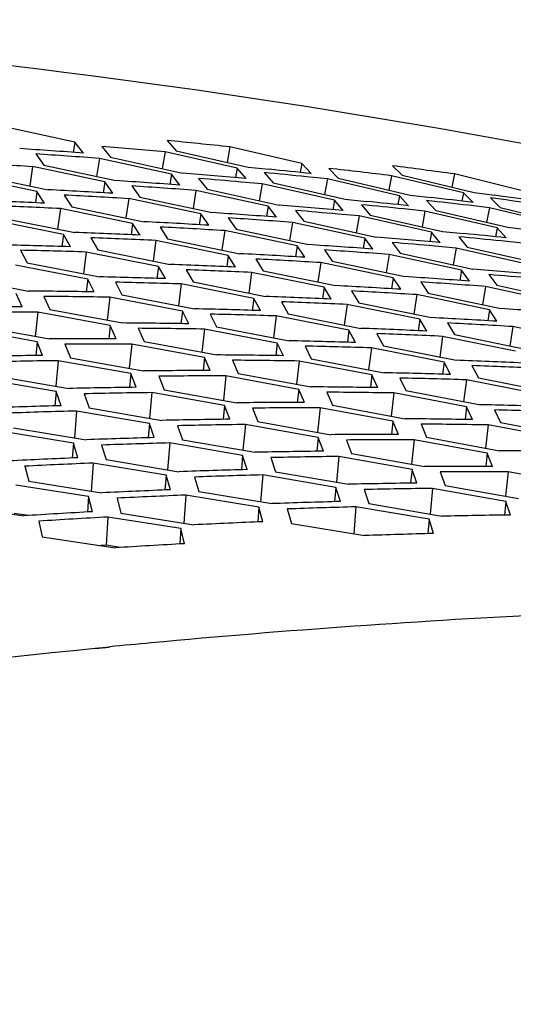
# Model space of a CAD drawing. Header units: millimetres. Extents: x 0 to 420, y 0 to 297.
# Tile 465 of 502: x 355.53 to 357.24, y 249.24 to 252.66. Entities that reach past the tile are written whole.
import ezdxf

# ---------------------------------------------------------------- set-up
doc = ezdxf.new("R2010")
doc.units = ezdxf.units.MM
doc.header["$LTSCALE"] = 23.1
doc.layers.get('0').update_dxf_attribs({"linetype": 'CONTINUOUS'})

msp = doc.modelspace()

# ---------------------------------------------------------------- linework, layer by layer
at = {"color": 3, "linetype": 'CONTINUOUS'}
for p, q in [((355.7182, 252.2389), (355.468, 252.2938)), ((355.7477, 252.2011), (355.7182, 252.2389)), ((356.0389, 252.2448), (356.0702, 252.2087)), ((355.5821, 252.1982), (355.6104, 252.159)), ((355.8123, 252.2243), (355.8421, 252.1867)), ((356.283, 252.1489), (356.0324, 252.2054)), ((356.0702, 252.2087), (356.3207, 252.1519)), ((356.5079, 252.1645), (356.2574, 252.2227)), ((356.0544, 252.1276), (355.8037, 252.1825)), ((355.8421, 252.1867), (356.0927, 252.1315)), ((356.54, 252.1297), (356.5079, 252.1645)), ((355.8221, 252.1006), (355.5714, 252.1539)), ((355.6104, 252.159), (355.8611, 252.1055)), ((356.3136, 252.1126), (356.283, 252.1489)), ((356.3207, 252.1519), (356.3939, 252.1447)), ((356.3771, 252.1333), (356.4078, 252.0973)), ((356.6017, 252.1479), (356.6339, 252.1134)), ((356.8225, 252.1569), (356.8563, 252.1239)), ((355.5863, 252.0679), (355.3356, 252.1194)), ((355.3751, 252.1256), (355.6259, 252.0737)), ((355.8498, 252.0612), (355.8221, 252.1006)), ((356.0835, 252.0898), (356.0544, 252.1276)), ((356.1488, 252.113), (356.1781, 252.0754)), ((356.3698, 252.094), (356.2962, 252.1005)), ((356.4078, 252.0973), (356.6589, 252.0404)), ((356.5965, 252.1111), (356.5234, 252.1187)), ((356.8474, 252.0528), (356.5965, 252.1111)), ((356.6339, 252.1134), (356.8848, 252.0548)), ((357.0703, 252.0626), (356.8195, 252.1226)), ((356.8563, 252.1239), (357.1071, 252.0637)), ((357.2893, 252.0668), (357.0387, 252.1284)), ((355.6125, 252.0269), (355.5863, 252.0679)), ((355.9169, 252.087), (355.9447, 252.0478)), ((356.3906, 252.0163), (356.1394, 252.0712)), ((356.1781, 252.0754), (356.4292, 252.0202)), ((356.6209, 252.0374), (356.3698, 252.094)), ((357.1034, 252.0294), (357.0703, 252.0626)), ((357.1071, 252.0637), (357.1794, 252.0543)), ((355.6814, 252.0552), (355.7078, 252.0145)), ((356.1567, 251.9894), (355.9055, 252.0427)), ((355.9447, 252.0478), (356.1959, 251.9943)), ((356.651, 252.0011), (356.6209, 252.0374)), ((356.6589, 252.0404), (356.7323, 252.0331)), ((356.8791, 252.0181), (356.8474, 252.0528)), ((356.8848, 252.0548), (356.9578, 252.0466)), ((356.9415, 252.0362), (356.9733, 252.0018)), ((357.164, 252.045), (357.1973, 252.0121)), ((355.9192, 251.9567), (355.6679, 252.0083)), ((355.7078, 252.0145), (355.959, 251.9626)), ((356.4192, 251.9785), (356.3906, 252.0163)), ((356.4853, 252.0016), (356.5141, 251.9641)), ((356.7152, 252.0218), (356.7455, 251.9858)), ((356.9356, 251.9995), (356.8622, 252.0071)), ((357.187, 251.9412), (356.9356, 251.9995)), ((356.9733, 252.0018), (357.2247, 251.9432)), ((357.1602, 252.0108), (357.0874, 252.0195)), ((357.4115, 251.9508), (357.1602, 252.0108)), ((357.1973, 252.0121), (357.4485, 251.9518)), ((355.6782, 251.9182), (355.4269, 251.9682)), ((355.4673, 251.9753), (355.7186, 251.9251)), ((356.1838, 251.95), (356.1567, 251.9894)), ((356.2517, 251.9757), (356.279, 251.9366)), ((356.7268, 251.9049), (356.4752, 251.9599)), ((356.5141, 251.9641), (356.7657, 251.9088)), ((356.7072, 251.9826), (356.6333, 251.9891)), ((356.9587, 251.9259), (356.7072, 251.9826)), ((356.7455, 251.9858), (356.997, 251.9289)), ((355.9449, 251.9158), (355.9192, 251.9567)), ((356.0145, 251.9441), (356.0404, 251.9034)), ((356.4912, 251.8782), (356.2395, 251.9315)), ((356.279, 251.9366), (356.5307, 251.883)), ((356.9884, 251.8897), (356.9587, 251.9259)), ((356.997, 251.9289), (357.0708, 251.9216)), ((357.2181, 251.9065), (357.187, 251.9412)), ((357.2247, 251.9432), (357.2979, 251.9349)), ((355.7025, 251.8757), (355.6782, 251.9182)), ((355.7738, 251.9066), (355.7983, 251.8643)), ((356.252, 251.8456), (356.0003, 251.8973)), ((356.0404, 251.9034), (356.2921, 251.8514)), ((356.755, 251.8672), (356.7268, 251.9049)), ((356.8218, 251.8903), (356.8501, 251.8528)), ((357.0534, 251.9103), (357.0832, 251.8743)), ((357.2747, 251.8879), (357.201, 251.8956)), ((355.5297, 251.8632), (355.5527, 251.8193)), ((356.0093, 251.8072), (355.7576, 251.8572)), ((355.7983, 251.8643), (356.05, 251.814)), ((356.5179, 251.8388), (356.4912, 251.8782)), ((356.5865, 251.8645), (356.6134, 251.8254)), ((357.0446, 251.8711), (356.9704, 251.8777)), ((357.2966, 251.8144), (357.0446, 251.8711)), ((357.0832, 251.8743), (357.3352, 251.8174)), ((356.2773, 251.8047), (356.252, 251.8456)), ((356.3476, 251.8329), (356.3731, 251.7923)), ((356.6134, 251.8254), (356.8655, 251.7718)), ((357.063, 251.7936), (356.8109, 251.8486)), ((356.8501, 251.8528), (357.1022, 251.7975)), ((355.7632, 251.7629), (355.5115, 251.8112)), ((355.5527, 251.8193), (355.8045, 251.7707)), ((356.0332, 251.7646), (356.0093, 251.8072)), ((356.1053, 251.7955), (356.1292, 251.7532)), ((356.3731, 251.7923), (356.6252, 251.7403)), ((356.8257, 251.767), (356.5736, 251.8203)), ((357.0907, 251.7559), (357.063, 251.7936)), ((355.3038, 251.7684), (355.5555, 251.7215)), ((355.7856, 251.7187), (355.7632, 251.7629)), ((356.1292, 251.7532), (356.3814, 251.703)), ((356.5849, 251.7345), (356.3327, 251.7862)), ((356.852, 251.7276), (356.8257, 251.767)), ((356.9213, 251.7533), (356.9477, 251.7142)), ((357.1582, 251.7789), (357.1861, 251.7415)), ((355.8594, 251.7522), (355.882, 251.7083)), ((356.3405, 251.6962), (356.0883, 251.7461)), ((356.6096, 251.6936), (356.5849, 251.7345)), ((356.6808, 251.7218), (356.7057, 251.6811)), ((357.3992, 251.6823), (357.1466, 251.7373)), ((357.1861, 251.7415), (357.4387, 251.6861)), ((355.5347, 251.6668), (355.5137, 251.7127)), ((355.6101, 251.703), (355.6313, 251.6574)), ((356.0926, 251.6519), (355.8404, 251.7002)), ((355.882, 251.7083), (356.1342, 251.6597)), ((356.3638, 251.6536), (356.3405, 251.6962)), ((356.4367, 251.6844), (356.4602, 251.6422)), ((357.1602, 251.6558), (356.9076, 251.7091)), ((356.9477, 251.7142), (357.2003, 251.6606)), ((355.6313, 251.6574), (355.8835, 251.6105)), ((356.1146, 251.6077), (356.0926, 251.6519)), ((356.9177, 251.6234), (356.665, 251.6751)), ((356.7057, 251.6811), (356.9584, 251.6292)), ((357.186, 251.6165), (357.1602, 251.6558)), ((355.8414, 251.6017), (355.5892, 251.6483)), ((356.1891, 251.6412), (356.2112, 251.5973)), ((356.6716, 251.5851), (356.4189, 251.6351)), ((356.4602, 251.6422), (356.7129, 251.5919)), ((356.942, 251.5825), (356.9177, 251.6234)), ((355.5868, 251.5455), (355.3346, 251.5905)), ((355.3773, 251.6005), (355.6295, 251.5553)), ((355.8619, 251.5558), (355.8414, 251.6017)), ((355.9382, 251.592), (355.9588, 251.5464)), ((356.4221, 251.5409), (356.1694, 251.5892)), ((356.2112, 251.5973), (356.4639, 251.5487)), ((356.6945, 251.5426), (356.6716, 251.5851)), ((357.0139, 251.6107), (357.0384, 251.57)), ((357.4948, 251.5445), (357.2417, 251.5979)), ((356.7681, 251.5734), (356.7912, 251.5311)), ((357.2505, 251.5123), (356.9974, 251.564)), ((357.0384, 251.57), (357.2915, 251.5181)), ((355.6059, 251.498), (355.5868, 251.5455)), ((355.6838, 251.5368), (355.7031, 251.4895)), ((356.1691, 251.4907), (355.9164, 251.5374)), ((355.9588, 251.5464), (356.2115, 251.4995)), ((356.4435, 251.4967), (356.4221, 251.5409)), ((356.5189, 251.5302), (356.5405, 251.4863)), ((357.0028, 251.4741), (356.7496, 251.5241)), ((356.7912, 251.5311), (357.0443, 251.4808)), ((355.9128, 251.4345), (355.6602, 251.4795)), ((355.7031, 251.4895), (355.9558, 251.4443)), ((356.1892, 251.4449), (356.1691, 251.4907)), ((356.2662, 251.481), (356.2864, 251.4354)), ((356.5405, 251.4863), (356.7936, 251.4377)), ((356.7515, 251.4299), (356.4984, 251.4782)), ((357.0252, 251.4316), (357.0028, 251.4741)), ((357.0995, 251.4623), (357.1221, 251.4201)), ((355.6532, 251.3722), (355.4007, 251.4155)), ((355.4441, 251.4266), (355.6967, 251.383)), ((355.9315, 251.387), (355.9128, 251.4345)), ((356.0101, 251.4258), (356.0289, 251.3786)), ((356.4969, 251.3797), (356.2437, 251.4264)), ((356.2864, 251.4354), (356.5395, 251.3885)), ((356.7725, 251.3857), (356.7515, 251.4299)), ((356.8486, 251.4192), (356.8697, 251.3753)), ((357.3339, 251.363), (357.0803, 251.413)), ((357.1221, 251.4201), (357.3757, 251.3698)), ((356.0289, 251.3786), (356.2821, 251.3333)), ((356.5164, 251.3339), (356.4969, 251.3797)), ((355.6705, 251.323), (355.6532, 251.3722)), ((355.7508, 251.3645), (355.7682, 251.3156)), ((356.2388, 251.3235), (355.9857, 251.3685)), ((356.5942, 251.37), (356.6139, 251.3245)), ((357.081, 251.3189), (356.8273, 251.3672)), ((356.8697, 251.3753), (357.1234, 251.3267)), ((355.7682, 251.3156), (356.0213, 251.272)), ((356.257, 251.276), (356.2388, 251.3235)), ((356.3364, 251.3148), (356.3548, 251.2676)), ((356.8246, 251.2687), (356.571, 251.3154)), ((356.6139, 251.3245), (356.8675, 251.2775)), ((357.1015, 251.2747), (357.081, 251.3189)), ((357.1783, 251.3082), (357.199, 251.2643)), ((355.9775, 251.2612), (355.7245, 251.3045)), ((355.5043, 251.2466), (355.7573, 251.2047)), ((355.9943, 251.212), (355.9775, 251.2612)), ((356.0754, 251.2535), (356.0923, 251.2046)), ((356.5648, 251.2125), (356.3113, 251.2575)), ((356.3548, 251.2676), (356.6084, 251.2223)), ((356.8437, 251.2229), (356.8246, 251.2687)), ((356.9222, 251.259), (356.9415, 251.2135)), ((357.4104, 251.2079), (357.1563, 251.2562)), ((357.199, 251.2643), (357.4531, 251.2157)), ((355.713, 251.1928), (355.46, 251.2344)), ((356.5825, 251.165), (356.5648, 251.2125)), ((356.9415, 251.2135), (357.1956, 251.1665)), ((355.7284, 251.1419), (355.713, 251.1928)), ((355.8111, 251.1861), (355.8267, 251.1355)), ((356.3018, 251.1502), (356.0483, 251.1935)), ((356.0923, 251.2046), (356.3459, 251.161)), ((356.6628, 251.2038), (356.6806, 251.1566)), ((357.1523, 251.1578), (356.8982, 251.2044)), ((356.3181, 251.101), (356.3018, 251.1502)), ((356.4, 251.1425), (356.4164, 251.0936)), ((356.8909, 251.1016), (356.6368, 251.1465)), ((356.6806, 251.1566), (356.9347, 251.1113)), ((357.1709, 251.1119), (357.1523, 251.1578)), ((355.5437, 251.1126), (355.5579, 251.0602)), ((356.0356, 251.0818), (355.7821, 251.1234)), ((355.8267, 251.1355), (356.0802, 251.0936)), ((356.0505, 251.0308), (356.0356, 251.0818)), ((356.134, 251.0751), (356.1491, 251.0244)), ((356.6261, 251.0392), (356.3721, 251.0825)), ((356.4164, 251.0936), (356.6705, 251.05)), ((356.9081, 251.054), (356.8909, 251.1016)), ((356.9891, 251.0929), (357.0064, 251.0456)), ((357.48, 251.0468), (357.2255, 251.0934)), ((355.7661, 251.0071), (355.5128, 251.0471)), ((355.5579, 251.0602), (355.8113, 251.02)), ((356.6419, 250.99), (356.6261, 251.0392)), ((357.2169, 250.9906), (356.9623, 251.0355)), ((357.0064, 251.0456), (357.261, 251.0004)), ((355.7797, 250.9544), (355.7661, 251.0071)), ((355.8648, 251.0015), (355.8785, 250.9491)), ((356.3581, 250.9707), (356.1042, 251.0123)), ((356.1491, 251.0244), (356.403, 250.9826)), ((356.7246, 251.0315), (356.7405, 250.9826)), ((355.286, 250.9787), (355.5393, 250.9402)), ((356.3726, 250.9197), (356.3581, 250.9707)), ((356.9504, 250.9282), (356.6959, 250.9715)), ((356.7405, 250.9826), (356.995, 250.939)), ((357.2336, 250.943), (357.2169, 250.9906)), ((356.087, 250.896), (355.8331, 250.9359)), ((355.8785, 250.9491), (356.1324, 250.9089)), ((356.4568, 250.964), (356.4714, 250.9133)), ((355.5925, 250.9217), (355.6049, 250.8675)), ((356.4714, 250.9133), (356.7259, 250.8715)), ((356.9658, 250.8789), (356.9504, 250.9282)), ((355.6049, 250.8675), (355.8586, 250.829)), ((356.1001, 250.8433), (356.087, 250.896))]:
    msp.add_line(p, q, dxfattribs=at)
at = {"color": 7, "linetype": 'CONTINUOUS'}
for p, q in [((355.7182, 252.2389), (355.7124, 252.2037)), ((356.0324, 252.2054), (356.0224, 252.1471)), ((356.2574, 252.2227), (356.2476, 252.1685)), ((355.8037, 252.1825), (355.7937, 252.1199)), ((356.5079, 252.1645), (356.5022, 252.1337)), ((355.5714, 252.1539), (355.5615, 252.0871)), ((356.283, 252.1489), (356.2772, 252.1158)), ((355.8221, 252.1006), (355.8165, 252.0632)), ((356.0544, 252.1276), (356.0486, 252.0923)), ((356.5965, 252.1111), (356.5867, 252.0568)), ((356.8195, 252.1226), (356.8099, 252.0724)), ((357.0387, 252.1284), (357.0294, 252.0824)), ((355.5863, 252.0679), (355.5808, 252.0283)), ((356.1394, 252.0712), (356.1294, 252.0085)), ((356.3698, 252.094), (356.3598, 252.0355)), ((357.0703, 252.0626), (357.0647, 252.034)), ((355.9055, 252.0427), (355.8955, 251.9757)), ((356.6209, 252.0374), (356.6151, 252.0043)), ((356.8474, 252.0528), (356.8418, 252.022)), ((355.6679, 252.0083), (355.6581, 251.9372)), ((356.3906, 252.0163), (356.3848, 251.981)), ((356.9356, 251.9995), (356.9257, 251.945)), ((357.1602, 252.0108), (357.1506, 251.9605)), ((356.1567, 251.9894), (356.151, 251.952)), ((356.4752, 251.9599), (356.4651, 251.897)), ((356.7072, 251.9826), (356.6972, 251.9239)), ((355.9192, 251.9567), (355.9136, 251.9172)), ((356.2395, 251.9315), (356.2295, 251.8644)), ((356.9587, 251.9259), (356.953, 251.8929)), ((357.187, 251.9412), (357.1813, 251.9104)), ((355.6782, 251.9182), (355.6728, 251.8766)), ((356.0003, 251.8973), (355.9905, 251.8259)), ((356.7268, 251.9049), (356.721, 251.8697)), ((355.7576, 251.8572), (355.748, 251.7816)), ((356.4912, 251.8782), (356.4855, 251.8408)), ((357.0446, 251.8711), (357.0346, 251.8123)), ((356.252, 251.8456), (356.2464, 251.806)), ((356.8109, 251.8486), (356.8009, 251.7856)), ((356.0093, 251.8072), (356.0039, 251.7655)), ((356.5736, 251.8203), (356.5636, 251.7531)), ((357.063, 251.7936), (357.0572, 251.7584)), ((355.7632, 251.7629), (355.758, 251.7191)), ((356.3327, 251.7862), (356.3228, 251.7147)), ((356.8257, 251.767), (356.82, 251.7295)), ((356.0883, 251.7461), (356.0786, 251.6704)), ((356.5849, 251.7345), (356.5793, 251.6949)), ((357.1466, 251.7373), (357.1366, 251.6742)), ((355.8404, 251.7002), (355.8311, 251.6202)), ((356.3405, 251.6962), (356.3351, 251.6545)), ((356.9076, 251.7091), (356.8976, 251.6417)), ((356.0926, 251.6519), (356.0874, 251.6081)), ((356.665, 251.6751), (356.6552, 251.6034)), ((357.1602, 251.6558), (357.1546, 251.6183)), ((355.5892, 251.6483), (355.5803, 251.5641)), ((356.4189, 251.6351), (356.4093, 251.5592)), ((356.9177, 251.6234), (356.9121, 251.5838)), ((355.8414, 251.6017), (355.8364, 251.5559)), ((356.1694, 251.5892), (356.1601, 251.5091)), ((356.6716, 251.5851), (356.6662, 251.5434)), ((357.2417, 251.5979), (357.2316, 251.5304)), ((356.9974, 251.564), (356.9875, 251.4922)), ((355.5868, 251.5455), (355.5821, 251.4977)), ((355.9164, 251.5374), (355.9075, 251.453)), ((356.4221, 251.5409), (356.4169, 251.4971)), ((356.7496, 251.5241), (356.7399, 251.448)), ((355.6602, 251.4795), (355.6518, 251.3908)), ((356.1691, 251.4907), (356.1641, 251.4449)), ((356.4984, 251.4782), (356.489, 251.3979)), ((357.0028, 251.4741), (356.9973, 251.4324)), ((355.9128, 251.4345), (355.9081, 251.3867)), ((356.2437, 251.4264), (356.2348, 251.3418)), ((356.7515, 251.4299), (356.7463, 251.3861)), ((357.0803, 251.413), (357.0706, 251.3368)), ((356.4969, 251.3797), (356.4919, 251.3339)), ((355.6532, 251.3722), (355.6489, 251.3224)), ((355.9857, 251.3685), (355.9773, 251.2796)), ((356.8273, 251.3672), (356.818, 251.2867)), ((356.2388, 251.3235), (356.2342, 251.2757)), ((356.571, 251.3154), (356.562, 251.2306)), ((357.081, 251.3189), (357.0757, 251.2751)), ((355.7245, 251.3045), (355.7167, 251.2114)), ((355.9775, 251.2612), (355.9732, 251.2114)), ((356.3113, 251.2575), (356.3028, 251.1685)), ((356.8246, 251.2687), (356.8196, 251.2229)), ((357.1563, 251.2562), (357.1469, 251.1756)), ((356.5648, 251.2125), (356.5602, 251.1647)), ((355.713, 251.1928), (355.7091, 251.1411)), ((356.0483, 251.1935), (356.0405, 251.1002)), ((356.8982, 251.2044), (356.8892, 251.1195)), ((356.3018, 251.1502), (356.2975, 251.1004)), ((356.6368, 251.1465), (356.6283, 251.0573)), ((357.1523, 251.1578), (357.1473, 251.112)), ((355.7821, 251.1234), (355.775, 251.0252)), ((356.0356, 251.0818), (356.0316, 251.03)), ((356.3721, 251.0825), (356.3643, 250.989)), ((356.8909, 251.1016), (356.8862, 251.0537)), ((357.2255, 251.0934), (357.2165, 251.0083)), ((356.6261, 251.0392), (356.6218, 250.9894)), ((356.9623, 251.0355), (356.9539, 250.9461)), ((355.7661, 251.0071), (355.7627, 250.9535)), ((356.1042, 251.0123), (356.097, 250.9141)), ((356.3581, 250.9707), (356.3542, 250.919)), ((356.6959, 250.9715), (356.6881, 250.8777)), ((357.2169, 250.9906), (357.2122, 250.9427)), ((355.5556, 250.9412), (355.5067, 250.9489)), ((355.8331, 250.9359), (355.8271, 250.8377)), ((356.9504, 250.9282), (356.9461, 250.8784)), ((356.087, 250.896), (356.0835, 250.8423)), ((355.8271, 250.8377), (355.8081, 250.8367)), ((355.876, 250.8301), (355.8271, 250.8377)), ((355.7887, 250.4788), (355.8389, 250.4835)), ((355.7889, 250.48), (355.8392, 250.4849))]:
    msp.add_line(p, q, dxfattribs=at)
at = {"color": 3, "linetype": 'CONTINUOUS'}
for centre, radius, start, end in [((353.5218, 226.2464), 26.12, 83.98831, 84.47004), ((353.7448, 225.4787), 26.7973, 85.71339, 86.18807), ((353.7993, 225.4414), 26.8161, 85.71339, 86.18807), ((353.6587, 225.8477), 26.4644, 84.85402, 85.33222), ((353.9439, 225.0276), 27.175, 86.56641, 87.03756), ((353.9315, 225.6622), 26.5575, 84.85402, 85.33222), ((353.8467, 225.9986), 26.2569, 84.14897, 84.4699), ((353.7975, 226.0883), 26.1854, 83.98818, 84.30954), ((353.7162, 226.4169), 25.8923, 83.1163, 83.60153), ((353.5864, 226.8009), 25.5617, 82.23801, 82.72672), ((354.0721, 225.2548), 26.9102, 85.71339, 86.18807), ((353.9838, 225.598), 26.6032, 85.0135, 85.33209), ((354.2165, 224.84), 27.2702, 86.56641, 87.03756), ((354.1266, 225.2175), 26.929, 85.71339, 86.18807), ((354.3651, 224.4178), 27.6373, 87.41308, 87.8807), ((354.2711, 224.8024), 27.2892, 86.56641, 87.03756), ((354.125, 225.8669), 26.2958, 83.98818, 84.30954), ((354.0409, 226.1709), 26.0275, 83.27812, 83.60139), ((353.9923, 226.2593), 25.9573, 83.11617, 83.43987), ((353.9109, 226.5567), 25.6951, 82.40099, 82.72659), ((353.8629, 226.6435), 25.6263, 82.23787, 82.56389), ((354.4197, 224.38), 27.6565, 87.41308, 87.8807), ((354.3994, 225.0309), 27.0231, 85.71339, 86.18807), ((354.2589, 225.4395), 26.6691, 84.85402, 85.33222), ((354.3112, 225.3753), 26.715, 85.0135, 85.33209), ((354.1742, 225.777), 26.3675, 84.14897, 84.4699), ((354.5437, 224.6148), 27.3844, 86.56641, 87.03756), ((354.4539, 224.9936), 27.042, 85.71339, 86.18807), ((354.6923, 224.1913), 27.7528, 87.41308, 87.8807), ((354.5983, 224.5773), 27.4034, 86.56641, 87.03756), ((354.7468, 224.1536), 27.772, 87.41308, 87.8807), ((354.5863, 225.2169), 26.7808, 84.85402, 85.33222), ((354.6386, 225.1525), 26.8268, 85.0135, 85.33209), ((354.5017, 225.5555), 26.4781, 84.14897, 84.4699), ((354.4525, 225.6456), 26.4061, 83.98818, 84.30954), ((354.8452, 223.7606), 28.1281, 88.2534, 88.7175), ((354.8997, 223.7227), 28.1476, 88.2534, 88.7175), ((354.7267, 224.807), 27.1361, 85.71339, 86.18807), ((354.7812, 224.7697), 27.1549, 85.71339, 86.18807), ((354.871, 224.3896), 27.4986, 86.56641, 87.03756), ((354.9255, 224.3521), 27.5176, 86.56641, 87.03756), ((355.0195, 223.9648), 27.8682, 87.41308, 87.8807), ((355.074, 223.9271), 27.8875, 87.41308, 87.8807), ((354.9137, 224.9942), 26.8925, 84.85402, 85.33222), ((355.1723, 223.5329), 28.2449, 88.2534, 88.7175), ((355.0539, 224.5831), 27.249, 85.71339, 86.18807), ((355.1085, 224.5458), 27.2678, 85.71339, 86.18807), ((354.966, 224.9297), 26.9385, 85.0135, 85.33209), ((355.3296, 223.0939), 28.6284, 89.08737, 89.54795), ((355.2268, 223.4949), 28.2644, 88.2534, 88.7175), ((355.1982, 224.1644), 27.6128, 86.56641, 87.03756), ((355.2527, 224.1269), 27.6318, 86.56641, 87.03756), ((355.3841, 223.0557), 28.6481, 89.08737, 89.54795), ((355.3466, 223.7384), 27.9837, 87.41308, 87.8807), ((355.4011, 223.7006), 28.003, 87.41308, 87.8807), ((355.4916, 222.6482), 29.0187, 89.91501, 90.37207), ((355.4994, 223.3051), 28.3617, 88.2534, 88.7175), ((355.3812, 224.3592), 27.3619, 85.71339, 86.18807), ((355.5461, 222.6098), 29.0386, 89.91501, 90.37207), ((355.5539, 223.2671), 28.3812, 88.2534, 88.7175), ((355.5254, 223.9393), 27.727, 86.56641, 87.03756), ((355.6567, 222.8648), 28.7466, 89.08737, 89.54795), ((355.7112, 222.8266), 28.7663, 89.08737, 89.54795), ((355.6738, 223.5119), 28.0992, 87.41308, 87.8807), ((355.5799, 223.9017), 27.746, 86.56641, 87.03756), ((355.8187, 222.4177), 29.1382, 89.91501, 90.37207), ((355.8265, 223.0773), 28.4785, 88.2534, 88.7175), ((355.7283, 223.4742), 28.1185, 87.41308, 87.8807), ((355.8732, 222.3793), 29.1581, 89.91501, 90.37207), ((355.881, 223.0393), 28.498, 88.2534, 88.7175), ((355.9855, 221.9641), 29.5363, 90.73633, 91.1899), ((356.04, 221.9254), 29.5565, 90.73633, 91.1899), ((355.9838, 222.6357), 28.8647, 89.08737, 89.54795), ((356.0383, 222.5975), 28.8844, 89.08737, 89.54795), ((356.0009, 223.2854), 28.2147, 87.41308, 87.8807), ((356.1458, 222.1872), 29.2577, 89.91501, 90.37207), ((356.0554, 223.2477), 28.2339, 87.41308, 87.8807), ((356.2003, 222.1488), 29.2776, 89.91501, 90.37207), ((356.1536, 222.8495), 28.5953, 88.2534, 88.7175), ((356.2081, 222.8115), 28.6148, 88.2534, 88.7175), ((356.3126, 221.7322), 29.6572, 90.73633, 91.1899), ((356.3109, 222.4065), 28.9829, 89.08737, 89.54795), ((356.3671, 221.6935), 29.6774, 90.73633, 91.1899), ((356.3654, 222.3683), 29.0026, 89.08737, 89.54795), ((356.4844, 221.2708), 30.0632, 91.55136, 92.00145), ((356.4728, 221.9567), 29.3772, 89.91501, 90.37207), ((356.5274, 221.9183), 29.3971, 89.91501, 90.37207), ((356.4807, 222.6217), 28.7121, 88.2534, 88.7175), ((356.5352, 222.5838), 28.7316, 88.2534, 88.7175), ((356.5389, 221.232), 30.0836, 91.55136, 92.00145), ((356.6397, 221.5003), 29.7781, 90.73633, 91.1899), ((356.6379, 222.1774), 29.101, 89.08737, 89.54795), ((356.6942, 221.4617), 29.7983, 90.73633, 91.1899), ((356.6925, 222.1392), 29.1207, 89.08737, 89.54795), ((356.8115, 221.0376), 30.1855, 91.55136, 92.00145), ((356.7999, 221.7262), 29.4967, 89.91501, 90.37207), ((356.8661, 220.9987), 30.2059, 91.55136, 92.00145), ((356.8544, 221.6878), 29.5166, 89.91501, 90.37207), ((356.9885, 220.5687), 30.5992, 92.36013, 92.80676), ((356.9668, 221.2684), 29.899, 90.73633, 91.1899), ((357.0213, 221.2298), 29.9192, 90.73633, 91.1899), ((356.965, 221.9483), 29.2192, 89.08737, 89.54795), ((357.043, 220.5296), 30.6198, 92.36013, 92.80676), ((357.127, 221.4958), 29.6162, 89.91501, 90.37207), ((357.1387, 220.8043), 30.3078, 91.55136, 92.00145), ((357.1932, 220.7654), 30.3282, 91.55136, 92.00145), ((357.1815, 221.4573), 29.6361, 89.91501, 90.37207), ((357.2939, 221.0366), 30.0199, 90.73633, 91.1899), ((357.3484, 220.9979), 30.0401, 90.73633, 91.1899), ((357.3157, 220.334), 30.7229, 92.36013, 92.80676), ((357.3702, 220.2949), 30.7435, 92.36013, 92.80676), ((357.4658, 220.571), 30.4301, 91.55136, 92.00145), ((357.5203, 220.5321), 30.4505, 91.55136, 92.00145), ((357.498, 219.8578), 31.1441, 93.16268, 93.60586), ((357.5525, 219.8185), 31.1649, 93.16268, 93.60586), ((357.621, 220.8047), 30.1408, 90.73633, 91.1899), ((357.6429, 220.0993), 30.8466, 92.36013, 92.80676), ((357.7929, 220.3377), 30.5524, 91.55136, 92.00145), ((357.8252, 219.6217), 31.2692, 93.16268, 93.60586)]:
    msp.add_arc(centre, radius, start, end, dxfattribs=at)
at = {"color": 7, "linetype": 'CONTINUOUS'}
for centre, radius, start, end in [((358.9605, 218.432), 32.2045, 92.78468, 95.30397), ((359.0105, 217.8698), 32.7689, 95.30017, 95.55377)]:
    msp.add_arc(centre, radius, start, end, dxfattribs=at)
at = {"color": 3, "linetype": 'CONTINUOUS'}
msp.add_open_spline([(353.7004, 252.6648), (354.2839, 252.6302), (356.5213, 252.4352), (358.7402, 251.9794), (360.3215, 251.4699)], degree=3, knots=[0, 0, 0, 0, 0.260275, 1, 1, 1, 1], dxfattribs=at)
at = {"color": 7, "linetype": 'CONTINUOUS'}
msp.add_open_spline([(349.424, 249.2423), (349.9541, 249.3952), (352.0449, 249.95), (354.1854, 250.3216), (355.7889, 250.48)], degree=3, knots=[0, 0, 0, 0, 0.255082, 1, 1, 1, 1], dxfattribs=at)

doc.saveas('drawing.dxf')
